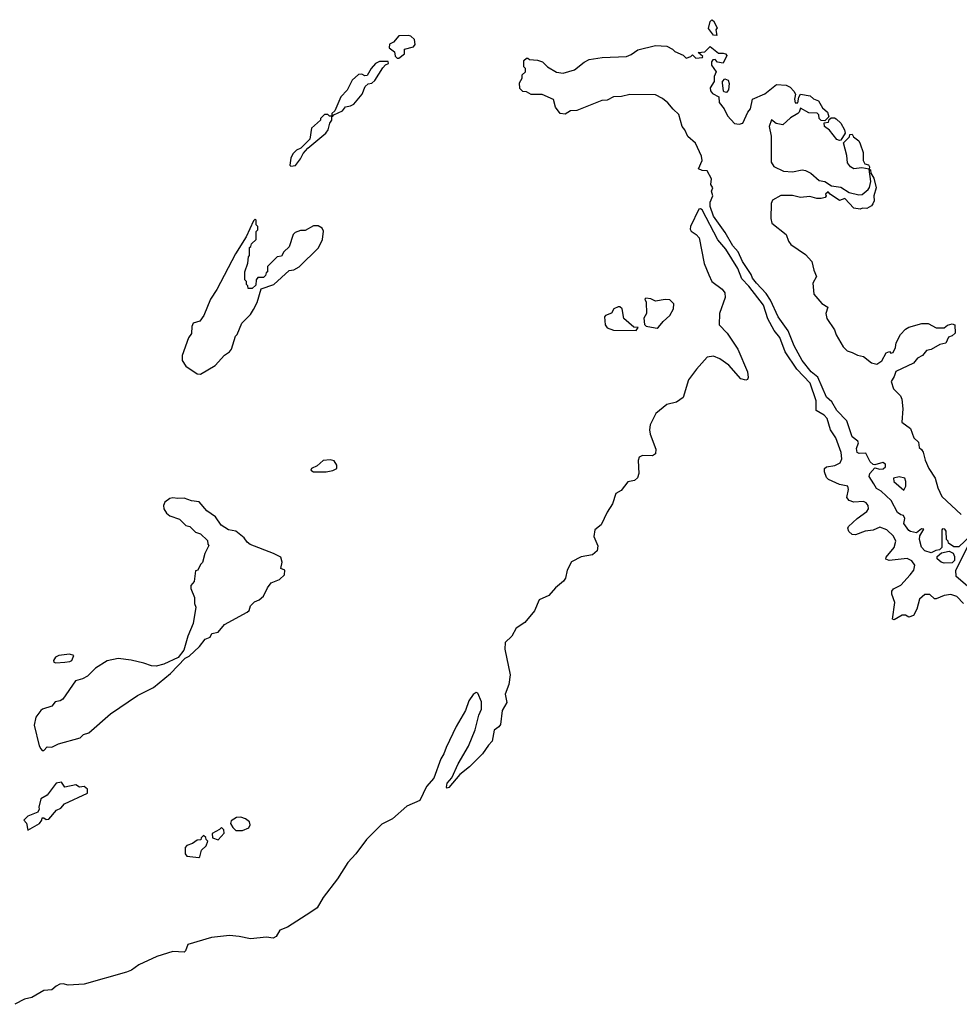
# Model space of a CAD drawing. Extents: x 2293139 to 2515392, y 824115 to 1006937.
# Tile 412 of 417: x 2460715 to 2466538, y 909613 to 915718. Entities that reach past the tile are written whole.
import ezdxf

# ---------------------------------------------------------------- set-up
doc = ezdxf.new("R2010")
doc.units = 0

msp = doc.modelspace()

# ---------------------------------------------------------------- linework, layer by layer
at = {"layer": '0CON10XD'}
for points in [[(2465035, 915620), (2465015, 915622.5), (2464983, 915663), (2464994.2, 915705.8), (2465005, 915717.5), (2465015, 915710), (2465037, 915667), (2465030, 915655), (2465035, 915620)], [(2463065, 915480), (2463100, 915505), (2463100, 915535), (2463155, 915550), (2463165, 915563.3), (2463161.4, 915595), (2463140, 915615), (2463125, 915620), (2463065, 915616.7), (2463031.2, 915578.8), (2463007.5, 915565), (2463003.9, 915543.9), (2463038.3, 915518.3), (2463041.7, 915491.7), (2463055, 915480), (2463065, 915480)], [(2466607.5, 912517.5), (2466535, 912450), (2466505, 912450), (2466471.7, 912471.7), (2466470, 912485), (2466460, 912495), (2466457, 912547), (2466448.3, 912558.3), (2466435, 912560), (2466430, 912555), (2466430, 912445), (2466415, 912430), (2466393, 912427), (2466365, 912412.5), (2466325, 912424.2), (2466305, 912446.7), (2466292.5, 912495), (2466293.3, 912516.7), (2466318.3, 912558.3), (2466305, 912560), (2466273, 912537), (2466236.4, 912543.6), (2466225, 912551.2), (2466194, 912595), (2466200, 912625), (2466193, 912643), (2466175, 912647.5), (2466155, 912662.5), (2466115.8, 912735.8), (2466053.8, 912793.8), (2466025, 912810), (2466009.7, 912839.7), (2465980, 912885), (2465984, 912905), (2466015, 912940), (2466045, 912930), (2466067, 912933), (2466081.2, 912945), (2466081.2, 912961.2), (2466065, 912972.5), (2466015, 912957.5), (2466005, 912960), (2465985.9, 912975.9), (2465959.3, 913029.3), (2465918.3, 913028.3), (2465905, 913033.8), (2465901.2, 913058.8), (2465913.3, 913095), (2465910, 913105), (2465875, 913131.2), (2465841.1, 913231.1), (2465778.6, 913295), (2465748.3, 913348.3), (2465715, 913376.9), (2465661, 913501), (2465620, 913535), (2465565, 913604.4), (2465513.9, 913695), (2465478.7, 913788.7), (2465415, 913874.4), (2465368.5, 913978.5), (2465340.8, 914020.8), (2465281.8, 914085), (2465256.2, 914115), (2465248.3, 914138.3), (2465195, 914218.9), (2465168.3, 914278.3), (2465135, 914314.7), (2465088.3, 914398.3), (2465015, 914498.5), (2464995, 914560), (2464995, 914585.8), (2465010, 914625), (2465003.3, 914655), (2465010, 914675), (2464997.5, 914695), (2465001.7, 914731.7), (2464975, 914780), (2464945, 914782.5), (2464923, 914793), (2464944, 914845), (2464940.4, 914870.5), (2464902.7, 914952.7), (2464855, 914994.2), (2464838, 915035), (2464820, 915055), (2464800.3, 915130.3), (2464765, 915162), (2464732.5, 915202.5), (2464699.7, 915229.7), (2464655, 915251.1), (2464496.1, 915253.9), (2464445, 915240.9), (2464395, 915238.6), (2464355, 915219.4), (2464322.7, 915217.3), (2464167.5, 915155), (2464127.7, 915152.3), (2464095, 915132.5), (2464065, 915136.7), (2464036.7, 915175), (2464023.6, 915223.6), (2463953.3, 915253.3), (2463885, 915253.3), (2463855, 915270), (2463833, 915273), (2463815, 915290), (2463813, 915327), (2463830, 915355), (2463830, 915375), (2463850, 915395), (2463850, 915415), (2463840, 915425), (2463840, 915465), (2463855, 915480), (2463865, 915480), (2463875, 915470), (2463925, 915466.7), (2463955, 915456.2), (2463986.2, 915426.2), (2464041.7, 915391.7), (2464083.9, 915386.1), (2464152.9, 915407.1), (2464212.5, 915455), (2464245, 915471.2), (2464325, 915483.8), (2464475, 915490), (2464505, 915501.2), (2464545, 915530), (2464655, 915557.5), (2464725, 915552.5), (2464760, 915535), (2464775, 915520), (2464827, 915497), (2464845, 915480), (2464875, 915490), (2464885, 915500), (2464905, 915480), (2464947, 915483), (2464948.3, 915488.3), (2464920, 915515), (2464961.7, 915518.3), (2464995, 915551.2), (2465045, 915510), (2465075, 915510), (2465090, 915505), (2465097.5, 915495), (2465075, 915447.5), (2465040, 915455), (2465025, 915470), (2465011.7, 915468.3), (2465003, 915457), (2465002.5, 915435), (2465032.5, 915395), (2465020, 915365), (2465018.8, 915335), (2464993.8, 915295), (2464995.8, 915275.8), (2465009.6, 915259.5), (2465048.3, 915238.3), (2465050, 915205), (2465081.2, 915165), (2465101.8, 915121.8), (2465145, 915074), (2465175, 915069.2), (2465196.7, 915075), (2465227.5, 915145), (2465243.3, 915165), (2465256.1, 915223.9), (2465332.3, 915257.7), (2465405, 915316.7), (2465465, 915312), (2465489.6, 915299.5), (2465513.3, 915275), (2465523.3, 915255), (2465517.5, 915225), (2465521.7, 915201.7), (2465538.3, 915201.7), (2465543, 915237), (2465553.8, 915256.2), (2465615, 915246.2), (2465635, 915227.5), (2465665, 915213.8), (2465690.7, 915170.7), (2465722.5, 915145), (2465730, 915115), (2465705, 915090), (2465681.7, 915091.7), (2465670, 915105), (2465668.3, 915128.3), (2465658.3, 915138.3), (2465605, 915140), (2465555, 915170), (2465546.7, 915145), (2465536.7, 915135), (2465491.4, 915108.6), (2465445, 915065.8), (2465404.4, 915074.4), (2465375, 915097.5), (2465360, 915055), (2465372.7, 914995), (2465372.5, 914835), (2465387.9, 914807.9), (2465448.6, 914778.6), (2465505, 914774.2), (2465565, 914785.7), (2465585, 914782.5), (2465618.8, 914765), (2465670, 914720), (2465705, 914714.2), (2465746.7, 914686.7), (2465805, 914678.8), (2465856.7, 914646.7), (2465915, 914630.8), (2465937.1, 914632.9), (2465973.3, 914665), (2465982, 914678), (2465990, 914715), (2465980, 914790), (2465935, 914800), (2465885, 914792), (2465863.3, 914805), (2465845, 914830), (2465841.2, 914875), (2465820, 914955), (2465858.3, 914991.7), (2465860, 915005), (2465875, 915007.5), (2465881.7, 914991.7), (2465915, 914966.7), (2465925, 914947.5), (2465942.5, 914895), (2465942.5, 914845), (2465953.3, 914823.3), (2465975, 914817.5), (2465982.5, 914805), (2465980, 914790), (2465987, 914787), (2465990, 914765), (2466008.8, 914735), (2466023.8, 914675), (2466008.8, 914625), (2466011.2, 914595), (2466003.3, 914575), (2465995, 914564), (2465965, 914547.5), (2465938.3, 914548.3), (2465925, 914543.8), (2465885, 914548), (2465828.3, 914608.3), (2465795, 914596.2), (2465737.5, 914635), (2465725, 914650), (2465710, 914635), (2465712.5, 914625), (2465706.7, 914615), (2465681.7, 914608.3), (2465655, 914608.6), (2465611.1, 914621.1), (2465555, 914615.6), (2465505, 914628.5), (2465433.3, 914626.7), (2465380.6, 914599.4), (2465373, 914577), (2465371.1, 914485), (2465376.9, 914456.9), (2465465, 914385.8), (2465479.5, 914345), (2465494.6, 914324.6), (2465585, 914261.4), (2465625, 914218), (2465636.8, 914165), (2465653.8, 914125), (2465631.3, 914085), (2465636.2, 914015), (2465687.4, 913957.4), (2465723.3, 913935), (2465711.1, 913895), (2465717.7, 913865), (2465765, 913795.5), (2465774.7, 913764.7), (2465819.1, 913689.1), (2465844.1, 913664.1), (2465875, 913653.6), (2465907, 913636.9), (2465945, 913629.1), (2465995, 913590.5), (2466027.3, 913582.7), (2466058.1, 913601.9), (2466085, 913652.5), (2466105, 913660), (2466115, 913650), (2466127.5, 913655), (2466142.5, 913685), (2466146.7, 913715), (2466173.8, 913765), (2466205, 913798.8), (2466225, 913811.2), (2466306.4, 913833.6), (2466345, 913833.3), (2466395, 913807.5), (2466445, 913807.5), (2466465, 913823.3), (2466495, 913832.5), (2466510, 913825), (2466512.5, 913775), (2466495, 913756.7), (2466470.7, 913749.3), (2466455, 913712.5), (2466417, 913703), (2466365, 913672), (2466335, 913666.2), (2466310, 913635), (2466280, 913620), (2466255, 913588.6), (2466145, 913536.2), (2466135.7, 913505), (2466115.7, 913475), (2466129.8, 913429.8), (2466174.3, 913385), (2466182.5, 913365), (2466187.9, 913305), (2466182.3, 913222.3), (2466235, 913183.3), (2466256.7, 913125), (2466285, 913098.8), (2466290, 913065), (2466305, 913053.8), (2466315.3, 913035.3), (2466327.5, 912987.5), (2466350, 912935), (2466389.5, 912875), (2466404.7, 912814.7), (2466430.9, 912760.9), (2466549.1, 912649.2)], [(2462655, 915120), (2462661.7, 915128.3), (2462715, 915152.5), (2462735, 915177.5), (2462765, 915182.5), (2462786.4, 915193.6), (2462837.5, 915255), (2462857, 915303), (2462875, 915320), (2462897, 915323), (2462915, 915340), (2462965, 915420), (2462981.7, 915438.3), (2463000, 915445), (2462998.3, 915458.3), (2462945, 915457.5), (2462920, 915445), (2462892.5, 915415), (2462868.3, 915371.7), (2462855, 915370), (2462835, 915380), (2462815, 915377.5), (2462775, 915342.5), (2462745, 915280), (2462705, 915240), (2462668.3, 915151.7), (2462650, 915135), (2462650, 915120), (2462655, 915120)], [(2465095, 915266.7), (2465080, 915270), (2465076.7, 915276.7), (2465070, 915325), (2465070, 915335), (2465085, 915350), (2465105, 915342.5), (2465111.7, 915321.7), (2465107, 915283), (2465095, 915266.7)], [(2462395, 914810), (2462425, 914813.3), (2462456.1, 914853.9), (2462471.7, 914888.3), (2462500, 914920), (2462612.5, 915015), (2462626.7, 915035), (2462637.5, 915075), (2462650, 915095), (2462650, 915120), (2462635, 915120), (2462625, 915130), (2462605, 915130), (2462580, 915105), (2462580, 915095), (2462522.5, 915045), (2462513, 914977), (2462458.3, 914921.7), (2462430.7, 914909.3), (2462407.5, 914885), (2462395, 914860), (2462390, 914815), (2462395, 914810)], [(2465795, 914967.5), (2465780, 914975), (2465733.3, 915033.3), (2465702.5, 915055), (2465701.7, 915078.3), (2465728.3, 915081.7), (2465731.7, 915098.3), (2465745, 915110), (2465765, 915110), (2465775, 915102.5), (2465803.3, 915075), (2465827.5, 915035), (2465830, 915015), (2465805, 914970), (2465795, 914967.5)], [(2466565, 912098.1), (2466522.3, 912142.3), (2466485, 912152.9), (2466445, 912147.2), (2466395, 912126.1), (2466385, 912127.3), (2466355, 912153.1), (2466325, 912154.7), (2466292.5, 912125), (2466275, 912062.9), (2466255, 912024.3), (2466226.6, 912013.4), (2466205, 912025.4), (2466185, 912025.3), (2466135, 911996), (2466125, 912000), (2466138.8, 912105), (2466120.3, 912155), (2466120, 912175), (2466131.3, 912188.7), (2466175, 912212.5), (2466233.9, 912275), (2466256.2, 912305), (2466262.5, 912335), (2466245, 912362), (2466216, 912376), (2466104.3, 912364.3), (2466082.1, 912372.1), (2466084.6, 912385), (2466134.3, 912445.7), (2466144.1, 912485), (2466130, 912515), (2466089.5, 912555), (2466045, 912571.3), (2466005, 912552.6), (2465955, 912545.9), (2465895, 912524), (2465875, 912525.5), (2465854.5, 912545), (2465848.1, 912565), (2465851.9, 912575), (2465904.5, 912625), (2465965, 912668.2), (2465975.2, 912685), (2465973.8, 912705), (2465961.4, 912721.4), (2465945, 912730), (2465885, 912726.6), (2465856.3, 912736.3), (2465841.8, 912755), (2465852.7, 912805), (2465848.1, 912825), (2465795, 912836.2), (2465727.8, 912867.8), (2465715, 912880), (2465702.3, 912915), (2465703.6, 912935), (2465715, 912945.5), (2465766.5, 912953.5), (2465800.7, 912969.2), (2465810.7, 912995), (2465805.9, 913035), (2465773, 913125), (2465739.5, 913175), (2465718.9, 913245), (2465701.6, 913265), (2465650.6, 913295), (2465651.2, 913355), (2465613.2, 913465), (2465531.8, 913551.8), (2465458.7, 913658.6), (2465426.2, 913746.2), (2465390.6, 913790.6), (2465352, 913862), (2465325, 913948.1), (2465235, 914065.8), (2465191.6, 914111.6), (2465166.5, 914175), (2465091.2, 914295), (2465042.6, 914352.6), (2464945, 914538.6), (2464935, 914545.7), (2464925, 914542), (2464872.1, 914435), (2464869.5, 914419.5), (2464876.7, 914406.7), (2464906.6, 914386.6), (2464925.4, 914365), (2464957.8, 914205), (2464986.1, 914135), (2465005, 914094.7), (2465067.8, 914047.8), (2465085.3, 914025), (2465086.5, 913995), (2465052.3, 913895), (2465050.8, 913825), (2465099.3, 913775), (2465165.6, 913675.7), (2465225.4, 913535), (2465230.4, 913499.5), (2465225, 913487.5), (2465215, 913482.5), (2465185, 913490), (2465109.1, 913575), (2465055, 913615.9), (2465015, 913630.6), (2464974.7, 913625.3), (2464908.8, 913551.2), (2464860.9, 913485), (2464826.9, 913375), (2464785, 913345.4), (2464725, 913331.6), (2464658.4, 913275), (2464622, 913205), (2464617.7, 913175), (2464622.5, 913147.5), (2464657.5, 913055), (2464655.8, 913025), (2464636.3, 913013.7), (2464575, 913015.5), (2464554.6, 913005.5), (2464548.6, 912985), (2464551.9, 912905), (2464543.3, 912876.7), (2464525, 912861.2), (2464485, 912852), (2464442.1, 912797.9), (2464410.3, 912779.7), (2464390, 912715), (2464355.8, 912665), (2464318.1, 912585), (2464280, 912555), (2464274.1, 912514.1), (2464298.8, 912455), (2464293.3, 912425), (2464265, 912400), (2464195, 912388.1), (2464135, 912356.2), (2464108.6, 912305), (2464096.9, 912255), (2464085, 912236.2), (2464036.7, 912195), (2463995, 912148), (2463935, 912121.2), (2463906.4, 912053.6), (2463845, 911980), (2463791.2, 911945), (2463764.2, 911895), (2463724.6, 911855.4), (2463722.2, 911815), (2463755.8, 911655), (2463745.8, 911595), (2463724.3, 911535), (2463733.1, 911485), (2463704.4, 911435), (2463695, 911347.5), (2463685, 911332.5), (2463656.4, 911313.6), (2463643.8, 911245), (2463619.6, 911220.5), (2463583.3, 911165), (2463503.3, 911085), (2463442.3, 911037.7), (2463375, 910956.7), (2463365, 910953.3), (2463360, 910960), (2463364, 910985), (2463392.5, 911017.5), (2463432.9, 911105), (2463497.2, 911212.8), (2463537.8, 911315), (2463561.4, 911405), (2463578, 911442), (2463578.1, 911488.1), (2463555, 911542.5), (2463544, 911546), (2463525, 911533.8), (2463498.1, 911495), (2463477.1, 911435), (2463421.1, 911335), (2463357.8, 911205), (2463344.5, 911165), (2463325, 911134), (2463282, 911015), (2463236.8, 910963.2), (2463195, 910876.7), (2463115, 910842), (2463025, 910762), (2462959.3, 910730.7), (2462864.6, 910635.5), (2462798.8, 910545), (2462748.3, 910491.7), (2462685, 910391.2), (2462595.7, 910275), (2462559.3, 910210.7), (2462520, 910185), (2462375, 910090.8), (2462327, 910073), (2462305, 910032.5), (2462285, 910023.3), (2462245, 910030), (2462145, 910018.9), (2462075, 910034.3), (2462015, 910039.2), (2461903.4, 910026.6), (2461756.4, 909983.6), (2461742.5, 909945), (2461733.6, 909936.4), (2461665, 909939.5), (2461565, 909908.5), (2461452.6, 909857.4), (2461408.8, 909825), (2461377.4, 909812.6), (2461115, 909738.9), (2461015, 909731.2), (2460985, 909740), (2460963, 909737), (2460940, 909725), (2460915, 909703.3), (2460865, 909698), (2460790, 909655), (2460745, 909644.2), (2460685, 909613.1)], [(2461835, 913520), (2461926.4, 913573.6), (2461985, 913637.5), (2462015, 913657.5), (2462026.7, 913675), (2462052.5, 913755), (2462063.3, 913766.7), (2462092.5, 913835), (2462145, 913890), (2462165, 913920), (2462187.5, 913965), (2462211.7, 914048.3), (2462290, 914075), (2462385, 914162.5), (2462415, 914167.5), (2462447.5, 914185), (2462566.4, 914303.6), (2462592.5, 914355), (2462597, 914407), (2462590, 914425), (2462565, 914440), (2462535, 914440), (2462485, 914410), (2462455, 914410), (2462421.7, 914398.3), (2462410, 914385), (2462385, 914310), (2462351.7, 914278.3), (2462338.3, 914251.7), (2462311.7, 914248.3), (2462251.7, 914188.3), (2462250, 914155), (2462241.7, 914148.3), (2462238.3, 914131.7), (2462225, 914120), (2462191.7, 914118.3), (2462180, 914105), (2462178.3, 914071.7), (2462155, 914050), (2462131.7, 914051.7), (2462128.3, 914068.3), (2462120, 914075), (2462120, 914095), (2462110, 914105), (2462110, 914155), (2462128.3, 914208.3), (2462133, 914247), (2462140, 914255), (2462140, 914305), (2462148.3, 914311.7), (2462151.7, 914328.3), (2462180, 914355), (2462180, 914405), (2462190, 914415), (2462190, 914435), (2462180, 914445), (2462180, 914475), (2462175, 914480), (2462165, 914470), (2462118.3, 914371.7), (2462053.3, 914265), (2461936.7, 914045), (2461896.7, 913985), (2461856.1, 913883.9), (2461830.7, 913849.3), (2461790, 913835), (2461782, 913815), (2461778.9, 913771.1), (2461761.4, 913745), (2461722.2, 913635), (2461721.4, 913605), (2461745, 913569.2), (2461815, 913522.5), (2461835, 913520)], [(2464665, 913806), (2464675, 913810.8), (2464703.4, 913846.6), (2464745, 913883.3), (2464766.7, 913925), (2464770, 913955), (2464745, 913980), (2464715, 913982.5), (2464655, 913972.5), (2464626.4, 913986.4), (2464595, 913990), (2464590, 913985), (2464596.7, 913966.7), (2464600, 913895), (2464583.6, 913866.4), (2464588.3, 913828.3), (2464598.3, 913818.3), (2464631.4, 913811.4), (2464665, 913806)], [(2464535, 913790), (2464548.3, 913808.3), (2464521.7, 913811.7), (2464460, 913865), (2464448.8, 913925), (2464435, 913936.7), (2464425, 913938), (2464397.5, 913925), (2464382, 913898), (2464346.4, 913883.6), (2464340, 913875), (2464343.8, 913825), (2464356.4, 913806.4), (2464395, 913792.5), (2464535, 913790)], [(2462615, 912913.8), (2462655, 912922.5), (2462680, 912935), (2462680, 912955), (2462663, 912983), (2462639.6, 912989.5), (2462595, 912984), (2462558.6, 912951.4), (2462523.3, 912935), (2462520, 912925), (2462535, 912913.8), (2462615, 912913.8)], [(2466195, 912800), (2466207.5, 912825), (2466207.5, 912855), (2466200, 912875), (2466165, 912882.5), (2466130, 912875), (2466133.6, 912853.6), (2466195, 912800)], [(2460865, 911187.5), (2460885, 911210), (2460915, 911207.5), (2460955, 911227.5), (2461090, 911265), (2461110, 911285), (2461143, 911297), (2461277, 911413), (2461445, 911527.5), (2461545, 911577.5), (2461650, 911665), (2461740.7, 911759.3), (2461765, 911772.5), (2461829.6, 911830.5), (2461863.6, 911876.4), (2461895, 911890), (2461905, 911912.5), (2461945, 911920), (2461985, 911967.5), (2462125, 912043.3), (2462136.2, 912055), (2462146.4, 912083.6), (2462170.7, 912109.3), (2462198.8, 912121.2), (2462225.8, 912144.2), (2462250, 912195), (2462273.6, 912226.4), (2462325, 912246.7), (2462356.7, 912275), (2462357.5, 912305), (2462332.5, 912315), (2462340.8, 912355), (2462333.3, 912385), (2462288.8, 912408.8), (2462143.9, 912463.9), (2462125, 912477.5), (2462106.7, 912505), (2462055, 912546.7), (2462010, 912555), (2461963.6, 912583.6), (2461927.5, 912635), (2461875, 912672.5), (2461827.7, 912727.7), (2461780, 912735), (2461735, 912752), (2461695, 912748.8), (2461665, 912753.8), (2461645, 912750), (2461614.2, 912725.8), (2461606.2, 912705), (2461609.2, 912685), (2461625, 912658), (2461645, 912642.5), (2461705, 912620), (2461745, 912582.5), (2461770, 912575), (2461805, 912540), (2461835, 912530), (2461878.3, 912488.3), (2461880, 912465), (2461887.5, 912457.5), (2461863, 912407), (2461847, 912353), (2461835, 912340), (2461820, 912305), (2461805, 912300), (2461796.4, 912233.6), (2461775, 912210), (2461775, 912190), (2461797.5, 912135), (2461798.3, 912098.3), (2461807.5, 912075), (2461790, 911975), (2461756.2, 911895), (2461731.7, 911808.3), (2461697, 911763), (2461607.7, 911722.3), (2461561.2, 911708.8), (2461530.9, 911710.9), (2461485, 911728.9), (2461405, 911745.8), (2461325, 911756.2), (2461256.4, 911743.6), (2461185, 911697.5), (2461135, 911647.5), (2461105, 911630), (2461061.7, 911618.3), (2460982.5, 911505), (2460965, 911493.8), (2460935, 911487.5), (2460915, 911462.5), (2460856.1, 911443.9), (2460845, 911433.8), (2460815, 911393.3), (2460804.5, 911344.5), (2460836, 911215), (2460845, 911196.7), (2460855, 911187.5), (2460865, 911187.5)], [(2466445, 912348), (2466425, 912354), (2466401.2, 912375), (2466401.2, 912388.8), (2466428.3, 912411.7), (2466475, 912422.5), (2466500, 912410), (2466509.3, 912389.3), (2466508.8, 912365), (2466495, 912350), (2466445, 912348)], [(2466588.6, 912205), (2466518.8, 912265), (2466517.5, 912305), (2466593.8, 912455)], [(2460939.3, 911729.3), (2460995, 911734), (2461025, 911737.5), (2461037.5, 911745), (2461050, 911775), (2461023.6, 911783.6), (2460957.5, 911775), (2460936.7, 911765), (2460924, 911745), (2460927.5, 911735), (2460939.3, 911729.3)], [(2460765, 910692.5), (2460836.7, 910735), (2460852.5, 910755), (2460855, 910770), (2460865, 910770), (2460878.3, 910758.3), (2460895, 910760), (2460942.3, 910817.7), (2460970.7, 910829.3), (2460992.5, 910855), (2461135, 910922.5), (2461136.1, 910946.1), (2461115, 910962.5), (2461085, 910960), (2461063, 910973), (2460995, 910960), (2460975, 910990), (2460940, 910985), (2460885, 910910), (2460845, 910887.5), (2460833.9, 910836.1), (2460836.4, 910823.6), (2460826.4, 910803.6), (2460765, 910780), (2460740, 910755), (2460757, 910737), (2460765, 910692.5)], [(2462055, 910690), (2462095, 910691.2), (2462135, 910707.5), (2462143.3, 910725), (2462140, 910745), (2462113.6, 910763.6), (2462085, 910773.8), (2462058.3, 910771.7), (2462025, 910750), (2462022.5, 910735), (2462035, 910710), (2462055, 910690)], [(2461825, 910522.5), (2461831.7, 910528.3), (2461841.7, 910568.3), (2461870, 910595), (2461880, 910625), (2461870, 910635), (2461868.3, 910648.3), (2461855, 910660), (2461840, 910645), (2461837, 910633), (2461815, 910630), (2461785, 910610), (2461751.7, 910598.3), (2461740, 910585), (2461740, 910545), (2461751.7, 910531.7), (2461825, 910522.5)], [(2461945, 910633.3), (2461982.5, 910675), (2461980, 910695), (2461965, 910710), (2461953, 910697), (2461908.3, 910671.7), (2461910, 910645), (2461945, 910633.3)]]:
    msp.add_lwpolyline(points, dxfattribs=at)

doc.saveas('drawing.dxf')
